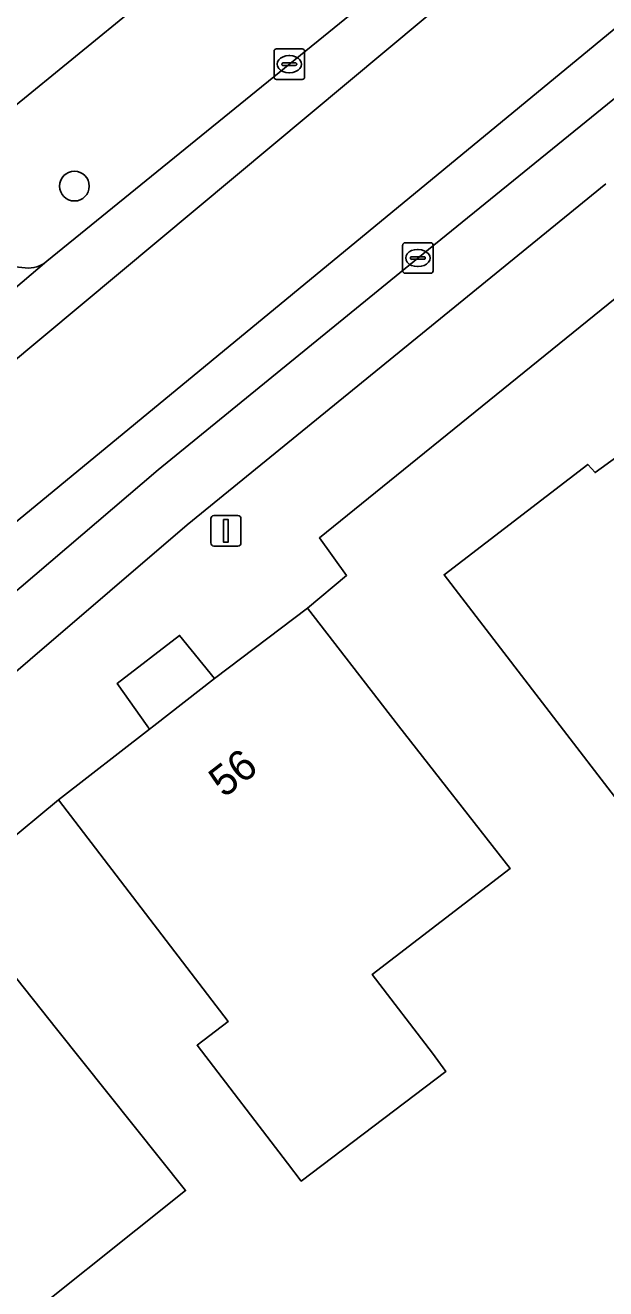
# Model space of a CAD drawing. Extents: x 161771 to 163125, y 382475 to 383179.
# Drawn here: x 162099.45 to 162118.52, y 382981.52 to 383023 of the extents above; entities that cross this region are included whole.
import ezdxf

# ---------------------------------------------------------------- set-up
doc = ezdxf.new("R2010")
doc.units = 0
for name, color, linetype in [('IMGEO_Boom', 7, 'Continuous'), ('IMGEO_Erf', 7, 'Continuous'), ('IMGEO_Groenvoorziening', 7, 'Continuous'), ('IMGEO_Kolk', 7, 'Continuous'), ('IMGEO_Lichtmast', 7, 'Continuous'), ('IMGEO_Pand', 7, 'Continuous'), ('IMGEO_Pand_nummerreeks', 7, 'Continuous'), ('IMGEO_Parkeervlak_open', 7, 'Continuous'), ('IMGEO_Rijbaan_lokaal_gesloten', 7, 'Continuous'), ('IMGEO_Voetpad_open', 7, 'Continuous')]:
    doc.layers.add(name, color=color, linetype=linetype)

msp = doc.modelspace()

# ---------------------------------------------------------------- linework, layer by layer
at = {"layer": 'IMGEO_Boom'}
msp.add_circle((162101.066, 383017.722), 0.489, dxfattribs=at)
at = {"layer": 'IMGEO_Erf'}
for points in [[(162123.942, 383018.171), (162109.112, 383006.169), (162110.008, 383004.941), (162108.721, 383003.868), (162111.45, 383000.341), (162111.716, 383000), (162115.375, 382995.31), (162110.849, 382991.839), (162112.832, 382989.253), (162113.269, 382988.654), (162108.514, 382985.051), (162108.06, 382985.643), (162105.095, 382989.51), (162106.119, 382990.296), (162100.542, 382997.568), (162098.674, 382996.017), (162098.178, 382996.592), (162097.654, 382996.188), (162080.629, 382982.426), (162095.925, 382963.339)], [(162120.591, 382995.359), (162117.023, 383000), (162113.21, 383004.96), (162117.928, 383008.585), (162118.166, 383008.314), (162119.788, 383009.486)], [(162090.635, 382975.623), (162084.33, 382983.572), (162097.358, 382993.964), (162100.476, 382990.055), (162104.717, 382984.74), (162091.764, 382974.407)]]:
    msp.add_lwpolyline(points, dxfattribs=at)
at = {"layer": 'IMGEO_Groenvoorziening'}
msp.add_lwpolyline([(162105.222, 383026.433), (162105.507, 383026.089), (162108.851, 383028.854), (162108.573, 383029.202), (162109.005, 383029.536), (162109.278, 383029.203), (162110.892, 383030.523), (162108.578, 383033.336), (162104.632, 383030.115), (162100.168, 383026.475), (162096.447, 383023.433), (162096.18, 383023.215), (162098.512, 383020.375), (162098.766, 383020.066), (162099.012, 383020.267), (162103.195, 383023.682), (162102.941, 383023.991), (162102.648, 383024.348), (162103.068, 383024.7), (162103.344, 383024.362), (162105.078, 383025.742), (162104.793, 383026.111)], close=True, dxfattribs=at)
at = {"layer": 'IMGEO_Kolk'}
for p, q in [((162107.699, 383022.225), (162108.551, 383022.225)), ((162107.624, 383021.299), (162107.624, 383022.151)), ((162108.112, 383022.005), (162108.137, 383022.005)), ((162108.625, 383022.151), (162108.625, 383021.299)), ((162107.883, 383021.719), (162107.883, 383021.731)), ((162108.321, 383021.682), (162107.923, 383021.682)), ((162107.926, 383021.768), (162108.324, 383021.768)), ((162108.135, 383021.445), (162108.11, 383021.445)), ((162108.367, 383021.731), (162108.367, 383021.719)), ((162108.551, 383021.225), (162107.699, 383021.225)), ((162111.847, 383014.934), (162111.847, 383015.786)), ((162111.922, 383015.86), (162112.774, 383015.86)), ((162112.335, 383015.64), (162112.36, 383015.64)), ((162112.848, 383015.786), (162112.848, 383014.934)), ((162112.106, 383015.354), (162112.106, 383015.366)), ((162112.544, 383015.317), (162112.146, 383015.317)), ((162112.149, 383015.403), (162112.547, 383015.403)), ((162112.59, 383015.366), (162112.59, 383015.354)), ((162112.774, 383014.86), (162111.922, 383014.86)), ((162112.358, 383015.08), (162112.333, 383015.08))]:
    msp.add_line(p, q, dxfattribs=at)
for points in [[(162107.699, 383022.225), (162108.551, 383022.225)], [(162107.624, 383021.299), (162107.624, 383022.151)], [(162108.625, 383022.151), (162108.625, 383021.299)], [(162108.551, 383021.225), (162107.699, 383021.225)], [(162111.847, 383014.934), (162111.847, 383015.786)], [(162111.922, 383015.86), (162112.774, 383015.86)], [(162112.848, 383015.786), (162112.848, 383014.934)], [(162112.774, 383014.86), (162111.922, 383014.86)]]:
    msp.add_lwpolyline(points, dxfattribs=at)
for centre, radius, start, end in [((162107.701, 383022.149), 0.0765, 91.552, 178.448), ((162107.701, 383022.149), 0.0765, 91.552, 178.448), ((162108.549, 383022.149), 0.0765, 1.552, 88.448), ((162108.549, 383022.149), 0.0765, 1.552, 88.448), ((162107.923, 383021.728), 0.0403, 85.8775, 175.7526), ((162107.92, 383021.718), 0.0366, 178.938, 274.7102), ((162108.324, 383021.725), 0.043, 264.8664, 352.4533), ((162108.328, 383021.73), 0.0386, 1.7309, 96.639), ((162107.701, 383021.301), 0.0765, 181.552, 268.448), ((162107.701, 383021.301), 0.0765, 181.552, 268.448), ((162108.549, 383021.301), 0.0765, 271.552, 358.448), ((162108.549, 383021.301), 0.0765, 271.552, 358.448), ((162111.924, 383015.784), 0.0765, 91.552, 178.448), ((162111.924, 383015.784), 0.0765, 91.552, 178.448), ((162112.772, 383015.784), 0.0765, 1.552, 88.448), ((162112.772, 383015.784), 0.0765, 1.552, 88.448), ((162112.146, 383015.363), 0.0403, 85.8775, 175.7526), ((162112.143, 383015.353), 0.0366, 178.938, 274.7102), ((162112.547, 383015.36), 0.043, 264.8664, 352.4533), ((162112.551, 383015.365), 0.0386, 1.7309, 96.639), ((162111.924, 383014.936), 0.0765, 181.552, 268.448), ((162111.924, 383014.936), 0.0765, 181.552, 268.448), ((162112.772, 383014.936), 0.0765, 271.552, 358.448), ((162112.772, 383014.936), 0.0765, 271.552, 358.448)]:
    msp.add_arc(centre, radius, start, end, dxfattribs=at)
for centre, major_axis, ratio, start_param, end_param in [((162108.111, 383021.725), (-0.387, 0.002), 0.722429, 4.712389, 7.853982), ((162108.136, 383021.725), (-0.39, 0.002), 0.717154, 1.570796, 4.712389), ((162112.334, 383015.36), (-0.387, 0.002), 0.722429, 4.712389, 7.853982), ((162112.359, 383015.36), (-0.39, 0.002), 0.717154, 1.570796, 4.712389)]:
    msp.add_ellipse(centre, major_axis=major_axis, ratio=ratio, start_param=start_param, end_param=end_param, dxfattribs=at)
at = {"layer": 'IMGEO_Lichtmast'}
for p, q in [((162105.645, 383006.903), (162106.435, 383006.903)), ((162106.435, 383006.903), (162105.645, 383006.903)), ((162105.545, 383006.003), (162105.545, 383006.803)), ((162105.545, 383006.803), (162105.545, 383006.003)), ((162106.535, 383006.803), (162106.535, 383006.003)), ((162106.535, 383006.003), (162106.535, 383006.803)), ((162106.435, 383005.903), (162105.645, 383005.903)), ((162105.645, 383005.903), (162106.435, 383005.903))]:
    msp.add_line(p, q, dxfattribs=at)
msp.add_lwpolyline([(162105.965, 383006.778), (162106.115, 383006.778), (162106.115, 383006.028), (162105.965, 383006.028), (162105.965, 383006.778)], dxfattribs=at)
for centre, start, end in [((162105.645, 383006.803), 90, 180), ((162105.645, 383006.803), 90, 180), ((162106.435, 383006.803), 0, 90), ((162106.435, 383006.803), 360, 90), ((162105.645, 383006.003), 180, 270), ((162105.645, 383006.003), 180, 270), ((162106.435, 383006.003), 270, 0), ((162106.435, 383006.003), 270, 0)]:
    msp.add_arc(centre, 0.1, start, end, dxfattribs=at)
at = {"layer": 'IMGEO_Pand'}
for points in [[(162133.74, 383005.493), (162126.609, 383014.749), (162119.788, 383009.486), (162118.166, 383008.314), (162117.928, 383008.585), (162113.21, 383004.96), (162117.023, 383000), (162120.591, 382995.359), (162126.613, 383000)], [(162115.375, 382995.31), (162111.716, 383000), (162111.45, 383000.341), (162108.721, 383003.868), (162105.672, 383001.55), (162103.675, 383000), (162103.535, 382999.891), (162100.542, 382997.568), (162106.119, 382990.296), (162105.095, 382989.51), (162108.06, 382985.643), (162108.514, 382985.051), (162113.269, 382988.654), (162112.832, 382989.253), (162110.849, 382991.839)], [(162100.476, 382990.055), (162097.358, 382993.964), (162084.33, 382983.572), (162090.635, 382975.623), (162088.827, 382974.155), (162096.871, 382964.097), (162098.785, 382965.628), (162091.764, 382974.407), (162104.717, 382984.74)]]:
    msp.add_lwpolyline(points, close=True, dxfattribs=at)
at = {"layer": 'IMGEO_Parkeervlak_open'}
for points in [[(162119.333, 383021.026), (162112.347, 383015.36), (162103.817, 383008.4), (162097.279, 383002.829), (162093.981, 383000), (162086.904, 382993.929)], [(162090.342, 382994.255), (162097.057, 383000), (162104.774, 383006.603), (162118.517, 383017.797)], [(162084.967, 383004.529), (162084.823, 383002.556), (162084.717, 383002.102), (162093.593, 383009.676), (162100.16, 383015.252)], [(162099.452, 383015.033), (162097.459, 383015.23)]]:
    msp.add_lwpolyline(points, dxfattribs=at)
msp.add_arc((162099.542, 383015.995), 0.967, 264.6446, 309.7314, dxfattribs=at)
at = {"layer": 'IMGEO_Rijbaan_lokaal_gesloten'}
for points in [[(161971.98, 382910.499), (161979.179, 382915.935), (161979.294, 382916.006), (161983.958, 382918.885), (161988.947, 382921.944), (161992.488, 382924.359), (161998, 382928.746), (162025.43, 382950.879), (162047.566, 382968.998), (162116.302, 383026.353), (162142.919, 383048.007), (162155.349, 383059.528), (162157.47, 383063.478), (162155.928, 383063.813), (162155.408, 383063.926)], [(162064.893, 382976.459), (162098.092, 383005.831), (162135.752, 383036.849), (162160.98, 383057.918), (162164.197, 383062.015), (162157.47, 383063.478), (162155.349, 383059.528), (162142.919, 383048.007), (162116.302, 383026.353), (162047.566, 382968.998), (162025.43, 382950.879), (161998, 382928.746), (161992.488, 382924.359), (161988.947, 382921.944), (161983.958, 382918.885), (161979.294, 382916.006)], [(162164.558, 383059.775), (162164.975, 383060.328), (162165.507, 383060.724), (162166.652, 383061.481), (162166.023, 383061.618), (162164.197, 383062.015), (162160.98, 383057.918), (162135.752, 383036.849), (162098.092, 383005.831), (162064.893, 382976.459), (162028.312, 382947.355), (161996.833, 382921.662), (161989.309, 382915.625), (161975.267, 382904.355), (161969.513, 382899.968), (161964.685, 382896.828), (161958.891, 382892.441), (161953.057, 382887.933), (161929.84, 382869.578), (161924.324, 382865.246), (161911.803, 382855.192)], [(162145.413, 383052.14), (162142.917, 383050.128), (162125.562, 383035.892), (162100.16, 383015.252), (162093.593, 383009.676), (162084.717, 383002.102), (162084.439, 383001.844), (162082.922, 383000.604), (162082.268, 383000), (162072.619, 382991.712), (162072.447, 382991.552), (162052.085, 382974.632), (162039.559, 382964.378), (162029.724, 382956.315), (162026.381, 382953.619), (162024.462, 382952.063), (162022.504, 382950.476), (162022.376, 382950.374), (162007.212, 382938.219), (162000, 382932.42), (161993.59, 382927.265), (161991.08, 382925.282), (161990.16, 382924.643), (161976.155, 382915.855)], [(162044.627, 382958.275), (162047.977, 382961.026), (162050.888, 382963.407), (162052.584, 382964.762), (162056.697, 382968.103), (162066.097, 382975.842), (162069.091, 382978.352), (162072.643, 382981.366), (162076.322, 382984.637), (162077.456, 382985.725), (162078.369, 382986.568), (162082.324, 382990.038), (162086.904, 382993.929), (162093.981, 383000), (162097.279, 383002.829), (162103.817, 383008.4), (162112.347, 383015.36), (162119.333, 383021.026), (162128.111, 383028.214), (162130.549, 383030.199), (162140.092, 383038.001), (162146.222, 383042.976), (162155.209, 383050.292)]]:
    msp.add_lwpolyline(points, dxfattribs=at)
at = {"layer": 'IMGEO_Voetpad_open'}
for points in [[(162153.69, 383059.776), (162155.226, 383061.863), (162146.928, 383065.401), (162144.848, 383063.353), (162147.862, 383061.244), (162139.734, 383054.635), (162129.276, 383046.131), (162129.803, 383045.451), (162103.195, 383023.682), (162099.012, 383020.267), (162098.766, 383020.066), (162096.826, 383018.482), (162080.66, 383005.283)], [(162097.654, 382996.188), (162098.178, 382996.592), (162098.674, 382996.017), (162100.542, 382997.568), (162103.535, 382999.891), (162103.458, 383000), (162102.474, 383001.392), (162104.519, 383002.968), (162105.672, 383001.55), (162108.721, 383003.868), (162110.008, 383004.941), (162109.112, 383006.169), (162123.942, 383018.171), (162125.524, 383019.408), (162129.47, 383022.481), (162131.042, 383023.652), (162131.023, 383023.677), (162130.131, 383024.847), (162145.09, 383036.286), (162148.535, 383039.215), (162166.48, 383054.336)], [(162100.16, 383015.252), (162125.562, 383035.892), (162142.917, 383050.128)], [(162118.517, 383017.797), (162104.774, 383006.603), (162097.057, 383000), (162090.342, 382994.255)], [(162097.459, 383015.23), (162099.452, 383015.033)]]:
    msp.add_lwpolyline(points, dxfattribs=at)
msp.add_lwpolyline([(162103.535, 382999.891), (162103.675, 383000), (162105.672, 383001.55), (162104.519, 383002.968), (162102.474, 383001.392), (162103.458, 383000)], close=True, dxfattribs=at)
msp.add_arc((162099.542, 383015.995), 0.967, 264.6446, 309.7314, dxfattribs=at)

# ---------------------------------------------------------------- texts
at = {"layer": 'IMGEO_Pand_nummerreeks'}
msp.add_text('56', height=1, rotation=37.6032, dxfattribs=at).set_placement((162105.979, 382997.615))

doc.saveas('drawing.dxf')
